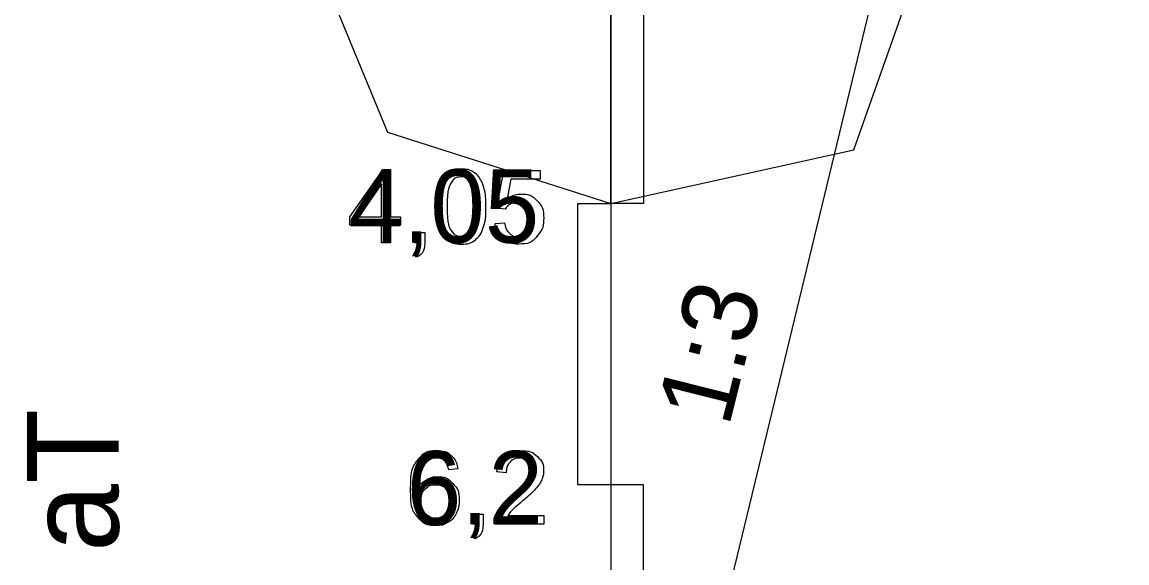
# Model space of a CAD drawing. Extents: x 700746 to 706058, y 6570320 to 6580460.
# Drawn here: x 704725.2 to 704809.6, y 6575835.8 to 6575877.1 of the extents above; entities that cross this region are included whole.
import ezdxf

# ---------------------------------------------------------------- set-up
doc = ezdxf.new("R2010")
doc.units = 0
for name, color, linetype in [('GEOLPUNKT', 7, 'Continuous'), ('Plokid', 7, 'Continuous'), ('Täide', 7, 'Continuous'), ('vahekiht', 7, 'Continuous')]:
    doc.layers.add(name, color=color, linetype=linetype)

msp = doc.modelspace()

# ---------------------------------------------------------------- linework, layer by layer
at = {"layer": 'GEOLPUNKT'}
for points in [[(704770.141, 6575903.781), (704772.641, 6575903.781), (704772.641, 6575863.281), (704770.141, 6575863.281)], [(704767.641, 6575863.281), (704770.141, 6575863.281), (704770.141, 6575841.781), (704767.641, 6575841.781)], [(704772.641, 6575841.781), (704770.141, 6575841.781), (704770.141, 6575812.781), (704772.641, 6575812.781)]]:
    msp.add_lwpolyline(points, close=True, dxfattribs=at)
for points in [[(704770.141, 6575903.781), (704770.141, 6575766.281)], [(704752.639, 6575860.269), (704752.639, 6575861.609), (704750.21, 6575861.609), (704750.21, 6575862.241), (704752.762, 6575865.869), (704753.326, 6575865.869), (704753.326, 6575862.241), (704754.081, 6575862.241), (704754.081, 6575861.609), (704753.326, 6575861.609), (704753.326, 6575860.269), (704752.639, 6575860.269)], [(704762.076, 6575862.834), (704761.431, 6575862.919), (704761.973, 6575865.796), (704764.756, 6575865.796), (704764.756, 6575865.139), (704762.523, 6575865.139), (704762.221, 6575863.636)], [(704752.639, 6575862.241), (704752.639, 6575864.769), (704750.886, 6575862.241), (704752.639, 6575862.241)], [(704761.308, 6575861.737), (704762.029, 6575861.797)], [(704755.157, 6575860.269), (704755.157, 6575861.05), (704755.938, 6575861.05), (704755.938, 6575860.269)], [(704755.546, 6575860.269), (704755.157, 6575860.269)], [(704755.302, 6575859.159), (704755.11, 6575859.453)], [(704758.461, 6575842.994), (704757.778, 6575842.939)], [(704762.157, 6575842.7), (704761.448, 6575842.772)], [(704759.609, 6575838.769), (704759.609, 6575839.55), (704760.39, 6575839.55), (704760.39, 6575838.769)], [(704765.021, 6575839.43), (704765.021, 6575838.769), (704761.32, 6575838.769)], [(704762.276, 6575839.43), (704765.021, 6575839.43)], [(704759.997, 6575838.769), (704759.609, 6575838.769)], [(704759.754, 6575837.659), (704759.562, 6575837.953)]]:
    msp.add_lwpolyline(points, dxfattribs=at)
for points in [[(704756.958, 6575863.03), (704756.958, 6575864.023), (704757.162, 6575864.629), (704757.367, 6575865.236), (704757.769, 6575865.563), (704758.172, 6575865.89), (704758.783, 6575865.89), (704759.233, 6575865.89), (704759.574, 6575865.709), (704759.915, 6575865.527), (704760.135, 6575865.186), (704760.356, 6575864.844), (704760.482, 6575864.353), (704760.608, 6575863.863), (704760.608, 6575863.03), (704760.608, 6575862.046), (704760.405, 6575861.439), (704760.203, 6575860.833), (704759.8, 6575860.504), (704759.397, 6575860.175), (704758.783, 6575860.175), (704757.974, 6575860.175), (704757.512, 6575860.753), (704756.958, 6575861.454), (704756.958, 6575863.03)], [(704757.667, 6575863.03), (704757.667, 6575861.649), (704757.989, 6575861.194), (704758.31, 6575860.738), (704758.783, 6575860.738), (704759.255, 6575860.738), (704759.577, 6575861.196), (704759.899, 6575861.653), (704759.899, 6575863.03), (704759.899, 6575864.413), (704759.578, 6575864.868), (704759.256, 6575865.322), (704758.775, 6575865.322), (704758.303, 6575865.322), (704758.02, 6575864.921), (704757.667, 6575864.409), (704757.667, 6575863.03)], [(704762.221, 6575863.636), (704762.725, 6575863.986), (704763.279, 6575863.986), (704764.013, 6575863.986), (704764.517, 6575863.478), (704765.021, 6575862.969), (704765.021, 6575862.17), (704765.021, 6575861.41), (704764.578, 6575860.855), (704764.039, 6575860.175), (704763.107, 6575860.175), (704762.343, 6575860.175), (704761.86, 6575860.603), (704761.376, 6575861.03), (704761.308, 6575861.737)], [(704762.029, 6575861.797), (704762.109, 6575861.269), (704762.4, 6575861.004), (704762.692, 6575860.738), (704763.106, 6575860.738), (704763.606, 6575860.738), (704763.949, 6575861.113), (704764.291, 6575861.489), (704764.291, 6575862.109), (704764.291, 6575862.699), (704763.962, 6575863.04), (704763.633, 6575863.38), (704763.096, 6575863.38), (704762.761, 6575863.38), (704762.495, 6575863.228), (704762.229, 6575863.076), (704762.076, 6575862.834)], [(704755.11, 6575859.453), (704755.328, 6575859.549), (704755.431, 6575859.735), (704755.534, 6575859.92), (704755.546, 6575860.269)], [(704755.938, 6575860.269), (704755.938, 6575859.836), (704755.786, 6575859.57), (704755.633, 6575859.304), (704755.302, 6575859.159)], [(704757.778, 6575842.939), (704757.686, 6575843.346), (704757.517, 6575843.531), (704757.238, 6575843.827), (704756.828, 6575843.827), (704756.498, 6575843.827), (704756.247, 6575843.643), (704755.924, 6575843.406), (704755.736, 6575842.951), (704755.549, 6575842.497), (704755.541, 6575841.656), (704755.79, 6575842.034), (704756.149, 6575842.218), (704756.509, 6575842.401), (704756.903, 6575842.401), (704757.591, 6575842.401), (704758.075, 6575841.895), (704758.559, 6575841.389), (704758.559, 6575840.588), (704758.559, 6575840.061), (704758.331, 6575839.608), (704758.104, 6575839.156), (704757.706, 6575838.915), (704757.309, 6575838.675), (704756.804, 6575838.675), (704755.944, 6575838.675), (704755.401, 6575839.307), (704754.858, 6575839.938), (704754.858, 6575841.389), (704754.858, 6575843.012), (704755.459, 6575843.749), (704755.982, 6575844.39), (704756.87, 6575844.39), (704757.531, 6575844.39), (704757.954, 6575844.019), (704758.376, 6575843.648), (704758.461, 6575842.994)], [(704761.448, 6575842.772), (704761.521, 6575843.562), (704761.995, 6575843.976), (704762.468, 6575844.39), (704763.267, 6575844.39), (704764.073, 6575844.39), (704764.543, 6575843.943), (704765.012, 6575843.497), (704765.012, 6575842.836), (704765.012, 6575842.5), (704764.875, 6575842.176), (704764.738, 6575841.851), (704764.419, 6575841.493), (704764.101, 6575841.134), (704763.361, 6575840.507), (704762.742, 6575839.988), (704762.566, 6575839.803), (704762.391, 6575839.617), (704762.276, 6575839.43)], [(704761.32, 6575838.769), (704761.313, 6575839.017), (704761.401, 6575839.247), (704761.542, 6575839.625), (704761.854, 6575839.992), (704762.165, 6575840.358), (704762.753, 6575840.839), (704763.664, 6575841.588), (704763.984, 6575842.025), (704764.304, 6575842.462), (704764.304, 6575842.853), (704764.304, 6575843.261), (704764.012, 6575843.542), (704763.72, 6575843.822), (704763.251, 6575843.822), (704762.756, 6575843.822), (704762.458, 6575843.525), (704762.161, 6575843.227), (704762.157, 6575842.7)], [(704755.648, 6575840.583), (704755.648, 6575840.228), (704755.799, 6575839.903), (704755.949, 6575839.578), (704756.219, 6575839.408), (704756.489, 6575839.238), (704756.789, 6575839.238), (704757.226, 6575839.238), (704757.538, 6575839.59), (704757.85, 6575839.941), (704757.85, 6575840.545), (704757.85, 6575841.126), (704757.542, 6575841.461), (704757.234, 6575841.795), (704756.762, 6575841.795), (704756.297, 6575841.795), (704755.972, 6575841.461), (704755.648, 6575841.126), (704755.648, 6575840.583)], [(704759.562, 6575837.953), (704759.78, 6575838.049), (704759.883, 6575838.235), (704759.986, 6575838.42), (704759.997, 6575838.769)], [(704760.39, 6575838.769), (704760.39, 6575838.336), (704760.238, 6575838.07), (704760.085, 6575837.804), (704759.754, 6575837.659)]]:
    msp.add_open_spline(points, degree=3, dxfattribs=at)
at = {"layer": 'Täide'}
msp.add_lwpolyline([(704747.515, 6575882.223), (704753.1, 6575868.722), (704770.141, 6575863.281), (704788.71, 6575867.365), (704795.299, 6575885.978), (704786.587, 6575899.337), (704770.8, 6575903.603)], dxfattribs=at)
at = {"layer": 'vahekiht'}
msp.add_lwpolyline([(704818.458, 6576109.77), (704794.704, 6575897.976), (704760.82, 6575758)], dxfattribs=at)

# ---------------------------------------------------------------- texts
at = {"layer": 'GEOLPUNKT'}
for s, p in [('4,05', (704750.112, 6575860.269)), ('6,2', (704754.564, 6575838.769))]:
    msp.add_text(s, height=5.6, dxfattribs=at).set_placement(p)
msp.add_text('1:3', height=5.7, rotation=75.86041, dxfattribs=at).set_placement((704779.151, 6575846.093))
at = {"layer": 'Plokid'}
msp.add_text('Plokk 5 aT', height=7, rotation=90, dxfattribs=at).set_placement((704732.54, 6575803.355))

doc.saveas('drawing.dxf')
